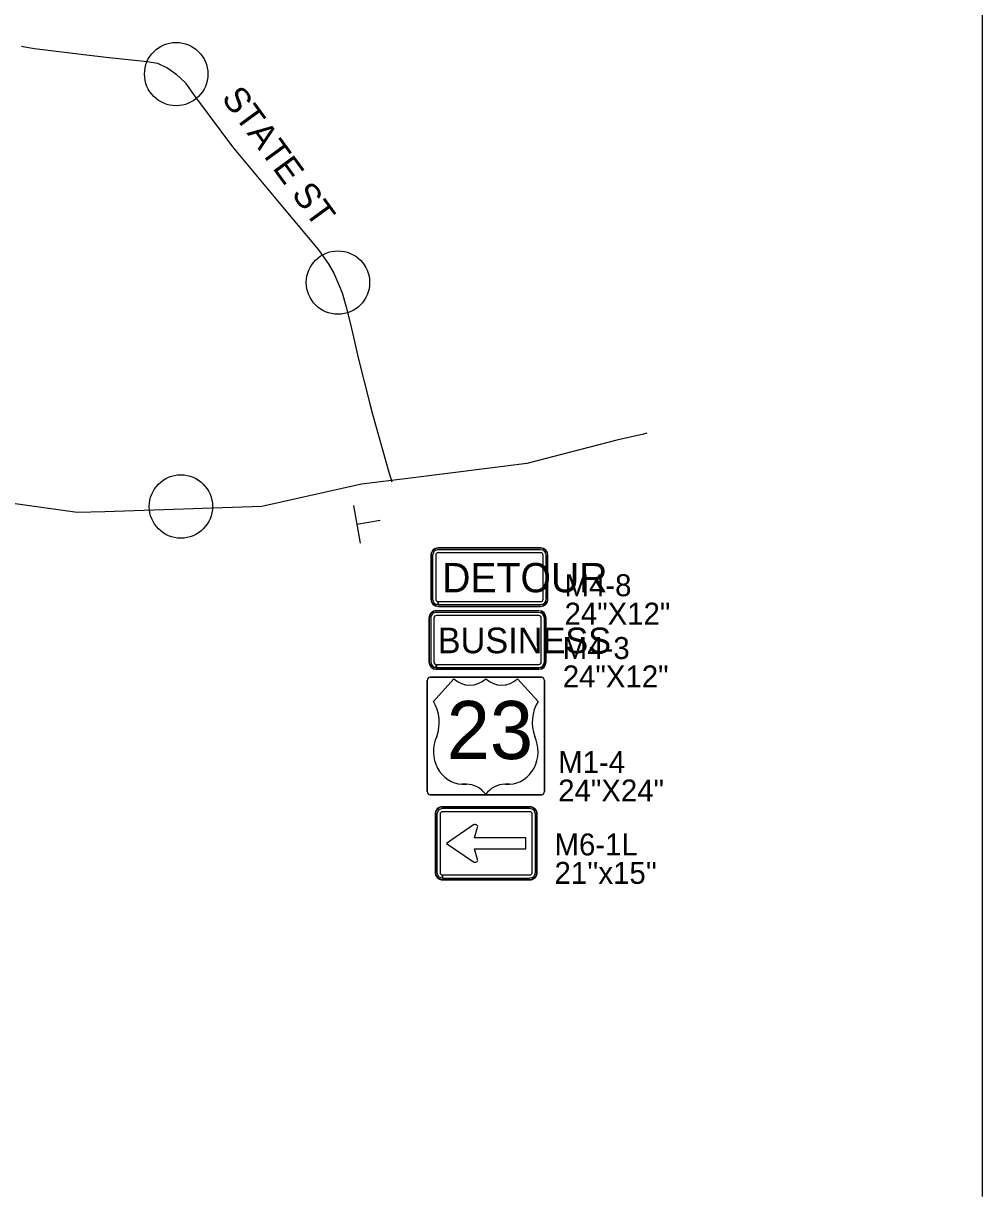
# Model space of a CAD drawing. Extents: x 886234 to 968767, y 455416 to 684046.
# Drawn here: x 914607 to 918864, y 475460 to 480665 of the extents above; entities that cross this region are included whole.
import ezdxf

# ---------------------------------------------------------------- set-up
doc = ezdxf.new("R2010")
doc.units = 0
for name, color, linetype in [('TC DEV SIGN', 7, 'Continuous'), ('TC DEV SIGN BLACK 239', 7, 'Continuous'), ('TC DEV SIGN BLACK ZERO', 7, 'Continuous'), ('TC DEV SIGN ORANGE', 7, 'Continuous'), ('TC DEV SIGN WHITE', 7, 'Continuous'), ('TC LABEL TEXT', 7, 'Continuous')]:
    doc.layers.add(name, color=color, linetype=linetype)

msp = doc.modelspace()

# ---------------------------------------------------------------- linework, layer by layer
at = {"layer": 'TC DEV SIGN'}
for p, q in [((916071.8, 478526.4), (916101.3, 478359.2)), ((916086.6, 478442.8), (916190.2, 478461.1))]:
    msp.add_line(p, q, dxfattribs=at)
at = {"layer": 'TC DEV SIGN BLACK 239'}
for p, q in [((916415.2, 478026.8), (916415.2, 477831.8)), ((916428.7, 478026.8), (916428.7, 477831.8)), ((916894.6, 478051.2), (916439.5, 478051.2)), ((916894.6, 478037.7), (916439.5, 478037.7)), ((916905.4, 477831.8), (916905.4, 478026.8)), ((916919, 477831.8), (916919, 478026.8)), ((916439.5, 477807.5), (916439.5, 477821)), ((916439.7, 477821), (916894.6, 477821)), ((916439.7, 477821), (916439.7, 477807.5)), ((916906.2, 477764.1), (916412.4, 477764.1)), ((916439.7, 477807.5), (916894.6, 477807.5)), ((916399.3, 477749.7), (916399.3, 477256.8)), ((916517.7, 477757.3), (916517.7, 477757.3)), ((916659, 477757.3), (916659, 477757.3)), ((916919.3, 477256.8), (916919.3, 477749.7)), ((916891.1, 477657), (916891.1, 477657)), ((916441.7, 477501), (916441.3, 477501)), ((916876.6, 477501), (916876.3, 477501)), ((916573.3, 477289.3), (916553.1, 477289.4)), ((916764.8, 477289.4), (916744.6, 477289.3)), ((916412.4, 477242.3), (916906.2, 477242.3)), ((916659, 477244.7), (916659, 477244.7)), ((916442.3, 477156.3), (916442.3, 476897.9)), ((916456, 477156.3), (916456, 476897.9)), ((916854.6, 477181), (916467, 477181)), ((916854.6, 477167.3), (916467, 477167.3)), ((916865.6, 476897.9), (916865.6, 477156.3)), ((916879.3, 476897.9), (916879.3, 477156.3)), ((916604.2, 477108.6), (916485.1, 477026.5)), ((916609.4, 477051.8), (916622.8, 477098.6)), ((916836.8, 477051.8), (916609.4, 477051.8)), ((916836.8, 477002.1), (916836.8, 477051.8)), ((916485.1, 477026.5), (916604.2, 476944.5)), ((916622.8, 476954.5), (916609.4, 477002.1)), ((916609.4, 477002.1), (916836.8, 477002.1)), ((916467, 476873.1), (916467, 476886.9)), ((916467.1, 476886.9), (916854.6, 476886.9)), ((916467.1, 476886.9), (916467.1, 476873.1)), ((916467.1, 476873.1), (916854.6, 476873.1))]:
    msp.add_line(p, q, dxfattribs=at)
for points in [[(916412.4, 477764.1), (916906.2, 477764.1)], [(916399.3, 477256.8), (916399.3, 477749.7)], [(916426.8, 477657), (916426.9, 477657), (916517.7, 477757.3)], [(916800.2, 477757.3), (916800.2, 477757.3), (916891.1, 477657)], [(916919.3, 477749.7), (916919.3, 477256.8)], [(916906.2, 477242.3), (916412.4, 477242.3)]]:
    msp.add_lwpolyline(points, dxfattribs=at)
for centre, major_axis, ratio, start_param, end_param in [((916439.5, 478026.8), (24.4, 0), 0.999865, 1.570796, 3.141593), ((916439.5, 478026.8), (10.8, 0), 0.999865, 1.570796, 3.141593), ((916894.6, 478026.8), (24.4, 0), 0.999865, 0, 1.570796), ((916894.6, 478026.8), (10.8, 0), 0.999865, 0, 1.570796), ((916439.5, 477831.8), (24.4, 0), 0.999865, 3.141593, 4.712389), ((916439.5, 477831.8), (10.8, 0), 0.999865, 3.141593, 4.712389), ((916894.6, 477831.8), (24.4, 0), 0.999865, 4.712389, 6.283185), ((916894.6, 477831.8), (10.8, 0), 0.999865, 4.712389, 6.283185), ((916412.4, 477749.7), (0, -14.5), 0.905624, 3.141593, 4.712389), ((916412.4, 477749.7), (0, -14.5), 0.905624, 3.141593, 4.712389), ((916906.2, 477749.7), (0, 14.5), 0.905624, 4.712389, 6.283185), ((916906.2, 477749.7), (0, 14.5), 0.905624, 4.712389, 6.283185), ((916588.3, 477851.8), (0, -122.6), 0.905624, 5.593452, 6.972919), ((916729.6, 477851.8), (0, -122.6), 0.905624, 5.593452, 6.972919), ((916301.1, 477563.9), (0, -167.1), 0.905624, 1.184601, 2.161129), ((917016.8, 477563.9), (0, -167.1), 0.905624, 4.122057, 5.098584), ((916558, 477434.1), (0, 144.9), 0.905624, 1.091068, 3.104197), ((916759.9, 477434.1), (0, 144.9), 0.905624, 3.178989, 5.192118), ((916573.3, 477166.7), (0, 122.6), 0.905624, 5.402164, 6.283185), ((916744.6, 477166.7), (0, -122.6), 0.905624, 3.141593, 4.022614), ((916412.4, 477256.8), (0, -14.5), 0.905624, 4.712389, 6.283185), ((916412.4, 477256.8), (0, -14.5), 0.905624, 4.712389, 6.283185), ((916906.2, 477256.8), (0, 14.5), 0.905624, 3.141593, 4.712389), ((916906.2, 477256.8), (0, 14.5), 0.905624, 3.141593, 4.712389), ((916467, 477156.3), (24.7, 0), 0.999865, 1.570796, 3.141593), ((916467, 477156.3), (11, 0), 0.999865, 1.570796, 3.141593), ((916854.6, 477156.3), (24.7, 0), 0.999865, 0, 1.570796), ((916854.6, 477156.3), (11, 0), 0.999865, 0, 1.570796), ((916611.1, 477101.3), (-12.3, 0), 0.720018, 2.830616, 5.313575), ((916611.1, 476951.8), (-12.3, 0), 0.720018, 0.969609, 3.452568), ((916467, 476897.9), (24.7, 0), 0.999865, 3.141593, 4.712389), ((916467, 476897.9), (11, 0), 0.999865, 3.141593, 4.712389), ((916854.6, 476897.9), (24.7, 0), 0.999865, 4.712389, 6.283185), ((916854.6, 476897.9), (11, 0), 0.999865, 4.712389, 6.283185)]:
    msp.add_ellipse(centre, major_axis=major_axis, ratio=ratio, start_param=start_param, end_param=end_param, dxfattribs=at)
at = {"layer": 'TC DEV SIGN BLACK ZERO'}
for p, q in [((916902.6, 478338), (916447.5, 478338)), ((916447.5, 478336.6), (916447.5, 478336.6)), ((916902.6, 478336.6), (916447.5, 478336.6)), ((916902.6, 478336.6), (916902.6, 478336.6)), ((916415, 478305.5), (916415, 478110.5)), ((916416.3, 478305.5), (916416.3, 478110.5)), ((916416.3, 478305.5), (916416.3, 478305.5)), ((916423.1, 478305.5), (916423.1, 478110.5)), ((916436.7, 478305.5), (916436.7, 478110.5)), ((916902.6, 478329.9), (916447.5, 478329.9)), ((916902.6, 478316.3), (916447.5, 478316.3)), ((916913.4, 478110.5), (916913.4, 478305.5)), ((916926.9, 478110.5), (916926.9, 478305.5)), ((916933.7, 478305.5), (916933.7, 478305.5)), ((916933.7, 478110.5), (916933.7, 478305.5)), ((916935.1, 478110.5), (916935.1, 478305.5)), ((916416.3, 478110.5), (916416.3, 478110.5)), ((916447.5, 478086.1), (916447.5, 478099.6)), ((916447.5, 478078), (916447.5, 478079.3)), ((916447.5, 478079.3), (916447.5, 478079.3)), ((916447.5, 478079.3), (916902.6, 478079.3)), ((916447.5, 478079.3), (916447.5, 478078)), ((916447.5, 478078), (916902.6, 478078)), ((916447.6, 478099.6), (916902.6, 478099.6)), ((916447.6, 478099.6), (916447.6, 478086.1)), ((916447.6, 478086.1), (916902.6, 478086.1)), ((916902.6, 478079.3), (916902.6, 478079.3)), ((916933.7, 478110.5), (916933.7, 478110.5)), ((916407, 478026.8), (916407, 477831.8)), ((916408.4, 478026.8), (916408.4, 477831.8)), ((916408.4, 478026.8), (916408.4, 478026.8)), ((916894.6, 478059.3), (916439.5, 478059.3)), ((916439.5, 478058), (916439.5, 478058)), ((916894.6, 478058), (916439.5, 478058)), ((916894.6, 478058), (916894.6, 478058)), ((916925.7, 478026.8), (916925.8, 478026.8)), ((916925.8, 477831.8), (916925.8, 478026.8)), ((916927.1, 477831.8), (916927.1, 478026.8)), ((916408.4, 477831.8), (916408.4, 477831.8)), ((916925.8, 477831.8), (916925.7, 477831.8)), ((916439.5, 477799.3), (916439.5, 477800.7)), ((916439.5, 477800.7), (916439.5, 477800.7)), ((916439.6, 477800.7), (916894.6, 477800.7)), ((916439.6, 477800.7), (916439.6, 477799.3)), ((916439.6, 477799.3), (916894.6, 477799.3)), ((916894.6, 477800.7), (916894.6, 477800.7)), ((916854.6, 477189.2), (916467, 477189.2)), ((916467, 477187.9), (916467, 477187.9)), ((916854.6, 477187.9), (916467, 477187.9)), ((916854.6, 477187.9), (916854.6, 477187.9)), ((916434, 477156.3), (916434, 476897.9)), ((916435.4, 477156.3), (916435.4, 476897.9)), ((916435.4, 477156.3), (916435.4, 477156.3)), ((916886.2, 477156.3), (916886.2, 477156.3)), ((916886.2, 476897.9), (916886.2, 477156.3)), ((916887.6, 476897.9), (916887.6, 477156.3)), ((916435.4, 476897.9), (916435.4, 476897.9)), ((916886.2, 476897.9), (916886.2, 476897.9)), ((916467, 476864.9), (916467, 476866.3)), ((916467, 476866.3), (916467, 476866.3)), ((916467, 476866.3), (916854.6, 476866.3)), ((916467, 476866.3), (916467, 476864.9)), ((916467, 476864.9), (916854.6, 476864.9)), ((916854.6, 476866.3), (916854.6, 476866.3))]:
    msp.add_line(p, q, dxfattribs=at)
for centre, major_axis, start_param, end_param in [((916447.5, 478305.5), (32.5, 0), 1.570796, 3.141593), ((916447.5, 478305.5), (31.2, 0), 1.570796, 3.141593), ((916902.6, 478305.5), (32.5, 0), 0, 1.570796), ((916902.6, 478305.5), (31.2, 0), 0, 1.570796), ((916447.5, 478305.5), (24.4, 0), 1.570796, 3.141593), ((916447.5, 478305.5), (10.8, 0), 1.570796, 3.141593), ((916902.6, 478305.5), (24.4, 0), 0, 1.570796), ((916902.6, 478305.5), (10.8, 0), 0, 1.570796), ((916447.5, 478110.5), (32.5, 0), 3.141593, 4.712389), ((916447.5, 478110.5), (31.2, 0), 3.141593, 4.712389), ((916447.5, 478110.5), (24.4, 0), 3.141593, 4.712389), ((916447.5, 478110.5), (10.8, 0), 3.141593, 4.712389), ((916902.6, 478110.5), (24.4, 0), 4.712389, 6.283185), ((916902.6, 478110.5), (10.8, 0), 4.712389, 6.283185), ((916902.6, 478110.5), (32.5, 0), 4.712389, 6.283185), ((916902.6, 478110.5), (31.2, 0), 4.712389, 6.283185), ((916439.5, 478026.8), (32.5, 0), 1.570796, 3.141593), ((916439.5, 478026.8), (31.2, 0), 1.570796, 3.141593), ((916894.6, 478026.8), (32.5, 0), 0, 1.570796), ((916894.6, 478026.8), (31.2, 0), 0, 1.570796), ((916439.5, 477831.8), (32.5, 0), 3.141593, 4.712389), ((916439.5, 477831.8), (31.2, 0), 3.141593, 4.712389), ((916894.6, 477831.8), (32.5, 0), 4.712389, 6.283185), ((916894.6, 477831.8), (31.2, 0), 4.712389, 6.283185), ((916467, 477156.3), (33, 0), 1.570796, 3.141593), ((916467, 477156.3), (31.6, 0), 1.570796, 3.141593), ((916854.6, 477156.3), (33, 0), 0, 1.570796), ((916854.6, 477156.3), (31.6, 0), 0, 1.570796), ((916467, 476897.9), (33, 0), 3.141593, 4.712389), ((916467, 476897.9), (31.6, 0), 3.141593, 4.712389), ((916854.6, 476897.9), (33, 0), 4.712389, 6.283185), ((916854.6, 476897.9), (31.6, 0), 4.712389, 6.283185)]:
    msp.add_ellipse(centre, major_axis=major_axis, ratio=0.999865, start_param=start_param, end_param=end_param, dxfattribs=at)
at = {"layer": 'TC DEV SIGN ORANGE'}
for p, q in [((916902.6, 478338), (916447.5, 478338)), ((916415, 478305.5), (916415, 478110.5)), ((916935.1, 478110.5), (916935.1, 478305.5)), ((916447.5, 478078), (916902.6, 478078))]:
    msp.add_line(p, q, dxfattribs=at)
for centre, start_param, end_param in [((916447.5, 478305.5), 1.570796, 3.141593), ((916902.6, 478305.5), 0, 1.570796), ((916447.5, 478110.5), 3.141593, 4.712389), ((916902.6, 478110.5), 4.712389, 6.283185)]:
    msp.add_ellipse(centre, major_axis=(32.5, 0), ratio=0.999865, start_param=start_param, end_param=end_param, dxfattribs=at)
at = {"layer": 'TC DEV SIGN WHITE'}
for p, q in [((916407, 478026.8), (916407, 477831.8)), ((916894.6, 478059.3), (916439.5, 478059.3)), ((916927.1, 477831.8), (916927.1, 478026.8)), ((916439.5, 477799.3), (916894.6, 477799.3)), ((916517.7, 477757.3), (916426.8, 477657)), ((916426.9, 477657), (916517.7, 477757.3)), ((916800.2, 477757.3), (916891.1, 477657)), ((916891.1, 477657), (916800.2, 477757.3)), ((916441.3, 477501), (916441.7, 477501)), ((916553.1, 477289.4), (916573.3, 477289.3)), ((916744.6, 477289.3), (916764.8, 477289.4)), ((916659, 477244.7), (916659, 477244.7)), ((916854.6, 477189.2), (916467, 477189.2)), ((916434, 477156.3), (916434, 476897.9)), ((916887.6, 476897.9), (916887.6, 477156.3)), ((916467, 476864.9), (916854.6, 476864.9))]:
    msp.add_line(p, q, dxfattribs=at)
for points in [[(916659, 477757.3), (916659, 477757.3)], [(916876.3, 477501), (916876.6, 477501)]]:
    msp.add_lwpolyline(points, dxfattribs=at)
for centre, major_axis, ratio, start_param, end_param in [((916439.5, 478026.8), (32.5, 0), 0.999865, 1.570796, 3.141593), ((916894.6, 478026.8), (32.5, 0), 0.999865, 0, 1.570796), ((916439.5, 477831.8), (32.5, 0), 0.999865, 3.141593, 4.712389), ((916894.6, 477831.8), (32.5, 0), 0.999865, 4.712389, 6.283185), ((916588.3, 477851.8), (0, -122.6), 0.905624, 5.593452, 6.972919), ((916588.3, 477851.8), (0, -122.6), 0.905624, 5.593452, 6.972919), ((916729.6, 477851.8), (0, -122.6), 0.905624, 5.593452, 6.972919), ((916729.6, 477851.8), (0, -122.6), 0.905624, 5.593452, 6.972919), ((916301.1, 477563.9), (0, -167.1), 0.905624, 1.184601, 2.161129), ((916301.1, 477563.9), (0, -167.1), 0.905624, 1.184601, 2.161129), ((917016.8, 477563.9), (0, -167.1), 0.905624, 4.122057, 5.098584), ((917016.8, 477563.9), (0, -167.1), 0.905624, 4.122057, 5.098584), ((916558, 477434.1), (0, 144.9), 0.905624, 1.091068, 3.104197), ((916558, 477434.1), (0, 144.9), 0.905624, 1.091068, 3.104197), ((916759.9, 477434.1), (0, 144.9), 0.905624, 3.178989, 5.192118), ((916759.9, 477434.1), (0, 144.9), 0.905624, 3.178989, 5.192118), ((916573.3, 477166.7), (0, 122.6), 0.905624, 5.402164, 6.283185), ((916573.3, 477166.7), (0, 122.6), 0.905624, 5.402164, 6.283185), ((916744.6, 477166.7), (0, -122.6), 0.905624, 3.141593, 4.022614), ((916744.6, 477166.7), (0, -122.6), 0.905624, 3.141593, 4.022614), ((916467, 477156.3), (33, 0), 0.999865, 1.570796, 3.141593), ((916854.6, 477156.3), (33, 0), 0.999865, 0, 1.570796), ((916467, 476897.9), (33, 0), 0.999865, 3.141593, 4.712389), ((916854.6, 476897.9), (33, 0), 0.999865, 4.712389, 6.283185)]:
    msp.add_ellipse(centre, major_axis=major_axis, ratio=ratio, start_param=start_param, end_param=end_param, dxfattribs=at)
at = {"layer": 'TC LABEL TEXT'}
msp.add_line((918864.1, 475459.6), (918864.1, 488867.1), dxfattribs=at)
for points in [[(914598.5, 480564), (914603.6, 480562.9), (914655.3, 480553.9), (914861.9, 480529.3)], [(914861.9, 480529.3), (914974.1, 480515.9), (915156.3, 480496.5), (915201.2, 480489.3), (915245.2, 480468.6), (915257, 480460.3)], [(915257, 480460.3), (915284.8, 480440.5), (915324.7, 480403), (915326.8, 480400)], [(915326.8, 480400), (915366.5, 480344.6), (915534.4, 480117.8), (915749.3, 479860.5), (915917, 479660.2), (915959, 479600.5), (915984.9, 479557.4), (916003, 479515.4), (916021.9, 479469.6), (916038.5, 479412.3), (916058.5, 479330.9), (916076.1, 479254.2)], [(916076.1, 479254.2), (916093, 479181.1), (916146.2, 478971.9)], [(916146.2, 478971.9), (916156.5, 478931.3), (916228.9, 478674.4), (916242.6, 478631)], [(917373.4, 478846.5), (917359.4, 478843.3), (917240.7, 478816.1), (916841.4, 478712.4), (916313, 478645.8), (916107.7, 478621), (915665.3, 478522.1), (914968.5, 478497.4), (914844.8, 478494.9), (914030, 478609.4), (913736.7, 478652.9), (913266.8, 478724.7), (912966, 478818.7), (912664.9, 478897)]]:
    msp.add_lwpolyline(points, dxfattribs=at)
for centre in [(915284.8, 480440.5), (915284.8, 480440.5), (916003, 479515.4), (916003, 479515.4), (915305.7, 478521.6), (915305.7, 478521.6)]:
    msp.add_circle(centre, 140.6, dxfattribs=at)

# ---------------------------------------------------------------- texts
at = {"layer": 'TC DEV SIGN BLACK 239'}
for s, height, p in [('BUSINESS', 113.75, (916445.8, 477870.5)), ('23', 257.71, (916485.7, 477400.9))]:
    msp.add_text(s, height=height, rotation=360, dxfattribs=at).set_placement(p)
at = {"layer": 'TC DEV SIGN BLACK ZERO'}
for s, height, p in [('DETOUR', 130, (916465.5, 478141)), ('M4-8', 97.5, (917008.6, 478123.5)), ('24"X12"', 97.5, (917008.6, 477997.4)), ('M4-3', 97.5, (917000.7, 477844.9)), ('24"X12"', 97.5, (917000.7, 477718.8)), ('M1-4', 97.5, (916980.5, 477338.7)), ('24"X24"', 97.5, (916980.5, 477212.6)), ('M6-1L', 97.5, (916964.1, 476973.2)), ("21''x15''", 97.5, (916964.1, 476847.1))]:
    msp.add_text(s, height=height, rotation=360, dxfattribs=at).set_placement(p)
at = {"layer": 'TC LABEL TEXT'}
msp.add_text('STATE ST', height=112.5, rotation=306.1918, dxfattribs=at).set_placement((915482.6, 480333.6))

doc.saveas('drawing.dxf')
